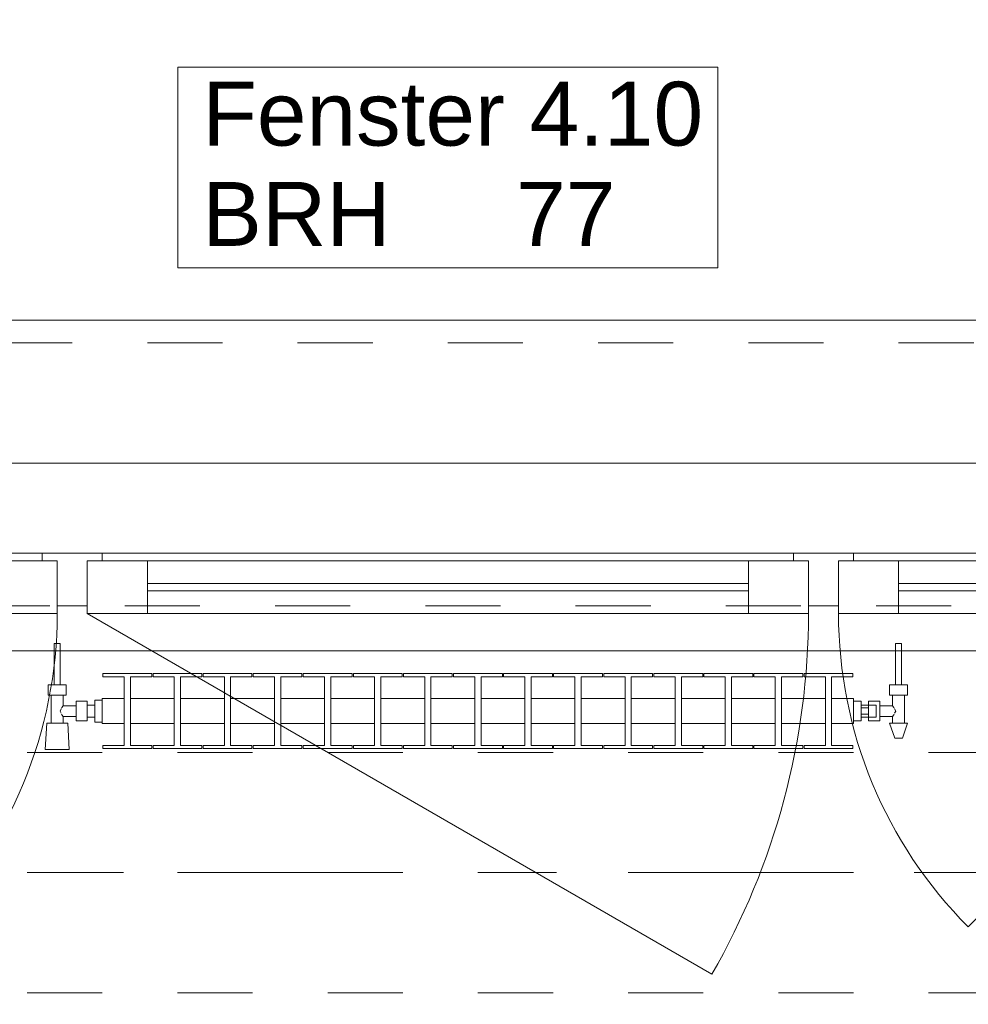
# Model space of a CAD drawing. Header units: metres. Extents: x -3.6 to 90.7, y -11.1 to 18.
# Tile 302 of 656: x 27 to 28.2, y 13 to 14.3. Entities that reach past the tile are written whole.
import ezdxf

# ---------------------------------------------------------------- set-up
doc = ezdxf.new("R2010")
doc.units = ezdxf.units.M
doc.header["$MEASUREMENT"] = 0
for name, pattern in [('Achse', [0.2, 0.1, -0.05, 0, -0.05]), ('Strichlinie doppelt', [0.546806, 0.264583, -0.105833, 0.070556, -0.105833]), ('Strichlinie eng', [0.115, 0.075, -0.04]), ('Untersicht', [0.1, 0.075, -0.025]), ('Wipeout_Contour', [1, 0, -1])]:
    doc.linetypes.add(name, pattern=pattern)
for name, color, linetype in [('152 - Bemaßung_ Beschriftung.Ausbau', 7, 'Continuous'), ('451 - Universal.Achsen Raster', 7, 'Continuous'), ('603 - Struktur.Bodenplatte_ Decke Roh', 7, 'Continuous'), ('604 - Struktur.Wand Aussen', 7, 'Continuous'), ('608 - Struktur.Träger', 7, 'Continuous'), ('650 - Abdeckung.Fußboden Aufbau', 7, 'Continuous'), ('801 - HKLSE.Heizung_ Klima_ Lüftung', 7, 'Continuous'), ('Neubau_653 - Abdeckung.TB Verkofferung', 7, 'Continuous')]:
    doc.layers.add(name, color=color, linetype=linetype)
doc.styles.add('ERSTELLTER_STIL_2', font='txt')
doc.dimstyles.new('ERSTELLTER_STIL__3', dxfattribs={"dimtxt": 0.1, "dimasz": 0.0532, "dimexe": 0.18, "dimexo": 0.0625, "dimgap": 0, "dimtad": 1, "dimtih": 1, "dimtoh": 1, "dimzin": 0, "dimdsep": 46, "dimtxsty": 'ERSTELLTER_STIL_2', "dimblk": 'ARROWHEAD_2', "dimblk1": 'ARROWHEAD_2', "dimblk2": 'ARROWHEAD_2', "dimcen": 0.09, "dimse1": 1, "dimse2": 1, "dimclrd": 7, "dimclre": 7, "dimclrt": 7, "dimazin": 0, "dimtfac": 1, "dimtdec": 4, "dimtmove": 0, "dimatfit": 3, "dimfxl": 1, "dimtolj": 1, "dimtzin": 0, "dimarcsym": 0})

# ---------------------------------------------------------------- blocks, each defined once
blk = doc.blocks.new('*D227')
at = {"layer": '152 - Bemaßung_ Beschriftung.Ausbau', "color": 7, "linetype": 'Continuous', "lineweight": 5}
for p, q in [((26.34, 14.8025), (26.34, 14.9075)), ((28.74, 14.8025), (28.74, 14.9075)), ((26.3602, 14.89), (26.3198, 14.82)), ((28.7602, 14.89), (28.7198, 14.82)), ((26.34, 14.855), (28.74, 14.855))]:
    blk.add_line(p, q, dxfattribs=at)
at = {"layer": '152 - Bemaßung_ Beschriftung.Ausbau', "color": 7, "lineweight": 5, "char_height": 0.1, "attachment_point": 7, "style": 'ERSTELLTER_STIL_2'}
for s, insert in [('\\A1;{\\pql;\\fArial|b0|i0|c0|p38;2,40}', (27.407, 14.875)), ('\\A1;{\\pql;\\fArial|b0|i0|c0|p38;2,01}', (27.407, 14.735))]:
    blk.add_mtext(s, dxfattribs=dict(at, insert=insert))
blk = doc.blocks.new('ARROWHEAD_2')
at = {"color": 0, "linetype": 'Continuous', "lineweight": 0}
for p, q in [((-0.378, -0.655), (0.378, 0.655)), ((0, 0), (-1, 0))]:
    blk.add_line(p, q, dxfattribs=at)
blk = doc.blocks.new('*D264')
at = {"layer": '152 - Bemaßung_ Beschriftung.Ausbau', "color": 7, "linetype": 'Continuous', "lineweight": 5}
for p, q in [((25.8, 15.3025), (25.8, 15.4075)), ((29.25, 15.3025), (29.25, 15.4075)), ((25.8202, 15.39), (25.7798, 15.32)), ((29.2702, 15.39), (29.2298, 15.32)), ((25.8, 15.355), (29.25, 15.355))]:
    blk.add_line(p, q, dxfattribs=at)
at = {"layer": '152 - Bemaßung_ Beschriftung.Ausbau', "color": 7, "lineweight": 5, "char_height": 0.1, "attachment_point": 7, "style": 'ERSTELLTER_STIL_2'}
for s, insert in [('\\A1;{\\pql;\\fArial|b0|i0|c0|p38;3,45}', (27.3161, 15.375)), ('\\A1;{\\pql;\\fArial|b0|i0|c0|p38;15}', (29.078, 15.375))]:
    blk.add_mtext(s, dxfattribs=dict(at, insert=insert))
blk = doc.blocks.new('*D303')
at = {"layer": '152 - Bemaßung_ Beschriftung.Ausbau', "color": 7, "linetype": 'Continuous', "lineweight": 5}
for p, q in [((25.88, 15.8025), (25.88, 15.9075)), ((29.18, 15.8025), (29.18, 15.9075)), ((25.9002, 15.89), (25.8598, 15.82)), ((29.2002, 15.89), (29.1598, 15.82)), ((25.88, 15.855), (29.18, 15.855))]:
    blk.add_line(p, q, dxfattribs=at)
at = {"layer": '152 - Bemaßung_ Beschriftung.Ausbau', "color": 7, "lineweight": 5, "insert": (27.397, 15.875), "char_height": 0.1, "attachment_point": 7, "style": 'ERSTELLTER_STIL_2'}
blk.add_mtext('\\A1;{\\pql;\\fArial|b0|i0|c0|p38;3,30}', dxfattribs=at)

msp = doc.modelspace()

# ---------------------------------------------------------------- linework, layer by layer
at = {"layer": '451 - Universal.Achsen Raster', "color": 160, "linetype": 'Strichlinie doppelt', "lineweight": 9, "true_color": 0x3232ff}
msp.add_line((64.935, 13.15), (-3.175, 13.15), dxfattribs=at)
at = {"layer": '603 - Struktur.Bodenplatte_ Decke Roh', "color": 7, "linetype": 'Continuous', "lineweight": 18, "flags": 128}
msp.add_lwpolyline([(47.48, 13.695), (14.78, 13.695), (14.78, 13.455), (14.78, 13), (14.84, 13), (14.84, 8.585), (13.03, 8.585), (13.03, 8.725), (11.41, 8.725), (11.41, 13), (11.48, 13), (11.48, 13.455), (11.48, 13.695), (-0.015, 13.695), (-0.015, 0.005), (62.275, 0.005)], dxfattribs=at)
at = {"layer": '604 - Struktur.Wand Aussen', "color": 7, "linetype": 'Continuous', "lineweight": 9}
for p, q in [((28.64, 13.885), (26.44, 13.885)), ((28.65, 13.495), (28.2328, 13.0778))]:
    msp.add_line(p, q, dxfattribs=at)
at = {"layer": '604 - Struktur.Wand Aussen', "color": 7, "linetype": 'Strichlinie eng', "lineweight": 9}
msp.add_line((28.64, 13.855), (26.44, 13.855), dxfattribs=at)
at = {"layer": '604 - Struktur.Wand Aussen', "color": 7, "linetype": 'Continuous', "lineweight": 13}
for p, q in [((26.45, 13.575), (27, 13.575)), ((27, 13.565), (27, 13.575)), ((27, 13.575), (27.04, 13.575)), ((27.04, 13.575), (27.08, 13.575)), ((27.08, 13.575), (28, 13.575)), ((27.08, 13.575), (27.08, 13.565)), ((28, 13.565), (28, 13.575)), ((28, 13.575), (28.04, 13.575)), ((28.04, 13.575), (28.08, 13.575)), ((28.08, 13.575), (28.63, 13.575)), ((28.08, 13.575), (28.08, 13.565)), ((26.94, 13.565), (27.02, 13.565)), ((27.02, 13.565), (27, 13.565)), ((27.02, 13.505), (27.02, 13.565)), ((27.02, 13.565), (27.02, 13.495)), ((27.08, 13.565), (27.06, 13.565)), ((27.06, 13.565), (27.06, 13.505)), ((27.06, 13.495), (27.06, 13.565)), ((27.06, 13.565), (27.14, 13.565)), ((27.14, 13.565), (27.94, 13.565)), ((27.14, 13.565), (27.14, 13.495)), ((27.94, 13.495), (27.94, 13.565)), ((27.94, 13.565), (28.02, 13.565)), ((28.02, 13.565), (28, 13.565)), ((28.02, 13.505), (28.02, 13.565)), ((28.02, 13.565), (28.02, 13.495)), ((28.08, 13.565), (28.06, 13.565)), ((28.06, 13.565), (28.06, 13.505)), ((28.06, 13.495), (28.06, 13.565)), ((28.06, 13.565), (28.14, 13.565)), ((28.14, 13.565), (28.57, 13.565)), ((28.14, 13.565), (28.14, 13.495)), ((27.14, 13.535), (27.94, 13.535)), ((27.94, 13.525), (27.14, 13.525)), ((28.14, 13.535), (28.57, 13.535)), ((28.57, 13.525), (28.14, 13.525)), ((27.04, 13.505), (27.02, 13.505)), ((27.06, 13.505), (27.04, 13.505)), ((28.04, 13.505), (28.02, 13.505)), ((28.06, 13.505), (28.04, 13.505)), ((27.02, 13.495), (26.94, 13.495)), ((27.14, 13.495), (27.06, 13.495)), ((27.94, 13.495), (27.14, 13.495)), ((28.02, 13.495), (27.94, 13.495)), ((28.14, 13.495), (28.06, 13.495)), ((28.57, 13.495), (28.14, 13.495))]:
    msp.add_line(p, q, dxfattribs=at)
at = {"layer": '604 - Struktur.Wand Aussen', "color": 7, "linetype": 'Continuous', "lineweight": 9, "flags": 128}
msp.add_lwpolyline([(27.1806, 13.955), (27.8994, 13.955), (27.8994, 14.0886), (27.8994, 14.2221), (27.1806, 14.2221), (27.1806, 14.0886)], close=True, dxfattribs=at)
at = {"layer": '608 - Struktur.Träger', "color": 7, "linetype": 'Achse', "lineweight": 9}
msp.add_line((14.78, 13.15), (47.48, 13.15), dxfattribs=at)
at = {"layer": '608 - Struktur.Träger', "color": 7, "linetype": 'Untersicht', "lineweight": 13}
msp.add_line((14.78, 12.99), (47.48, 12.99), dxfattribs=at)
at = {"layer": '650 - Abdeckung.Fußboden Aufbau', "color": 7, "linetype": 'Continuous', "lineweight": 13, "flags": 128}
msp.add_lwpolyline([(29.25, 8.22), (29.25, 8.51), (29.25, 12.99), (29.17, 12.99), (29.17, 13.445), (25.89, 13.445), (25.89, 12.99), (25.8, 12.99), (25.8, 8.51)], dxfattribs=at)
at = {"layer": 'Neubau_653 - Abdeckung.TB Verkofferung', "color": 1, "linetype": 'Untersicht', "lineweight": 9}
msp.add_line((15.11, 13.505), (47.24, 13.505), dxfattribs=at)

# ---------------------------------------------------------------- texts
at = {"layer": '604 - Struktur.Wand Aussen', "color": 7, "lineweight": 9, "char_height": 0.085, "style": 'ERSTELLTER_STIL_2'}
for s, insert, attachment_point in [('\\A1;{\\pql;\\pt0;\\fArial|b0|i0|c0|p38;Fenster 4.10}', (27.2132, 14.1163), 7), ('\\A1;{\\pql;\\pt0;\\fArial|b0|i0|c0|p38;}', (27.7599, 14.0886), 1), ('\\A1;{\\pql;\\pt0;\\fArial|b0|i0|c0|p38;BRH}', (27.2132, 14.0691), 1), ('\\A1;{\\pql;\\pt0,0.05;\\fArial|b0|i0|c0|p38;77\\fArial|b0|i0|c0|p38;\\A1{\\H.66x;\\S^  ;}\\fArial|b0|i0|c0|p38;\\fArial|b0|i0|c0|p38;\\A1{\\H.66x;\\S^  ;}}', (27.6309, 14.0691), 1)]:
    msp.add_mtext(s, dxfattribs=dict(at, insert=insert, attachment_point=attachment_point))

# ---------------------------------------------------------------- dimensions: what is measured, and where the dimension line sits
at = {"layer": '152 - Bemaßung_ Beschriftung.Ausbau', "color": 7, "linetype": 'Continuous', "lineweight": 5}
dim = msp.add_linear_dim(base=(28.74, 14.855), p1=(26.34, 13.575), p2=(28.74, 13.575), dimstyle='ERSTELLTER_STIL__3', dxfattribs=at)
dim.commit()
dim.dimension.update_dxf_attribs({"geometry": '*D227', "text_midpoint": (27.5369, 14.925), "dimtype": 160})

# ---------------------------------------------------------------- next in the draw order: wipeouts: each hides what was drawn before it
at = {"color": 254, "linetype": 'Wipeout_Contour', "lineweight": 0, "ltscale": 7478.686874}
msp.add_wipeout([(27.08, 13.3817), (27.08, 13.3483), (27.1092, 13.3483), (27.1092, 13.3192), (27.0808, 13.3192), (27.0808, 13.315), (27.1458, 13.315), (27.1458, 13.3192), (27.1175, 13.3192), (27.1175, 13.3483), (27.1758, 13.3483), (27.1758, 13.3192), (27.1475, 13.3192), (27.1475, 13.315), (27.2125, 13.315), (27.2125, 13.3192), (27.1842, 13.3192), (27.1842, 13.3483), (27.2425, 13.3483), (27.2425, 13.3192), (27.2142, 13.3192), (27.2142, 13.315), (27.2792, 13.315), (27.2792, 13.3192), (27.2508, 13.3192), (27.2508, 13.3483), (27.3092, 13.3483), (27.3092, 13.3192), (27.2808, 13.3192), (27.2808, 13.315), (27.3458, 13.315), (27.3458, 13.3192), (27.3175, 13.3192), (27.3175, 13.3483), (27.3758, 13.3483), (27.3758, 13.3192), (27.3475, 13.3192), (27.3475, 13.315), (27.4125, 13.315), (27.4125, 13.3192), (27.3842, 13.3192), (27.3842, 13.3483), (27.4425, 13.3483), (27.4425, 13.3192), (27.4142, 13.3192), (27.4142, 13.315), (27.4792, 13.315), (27.4792, 13.3192), (27.4508, 13.3192), (27.4508, 13.3483), (27.5092, 13.3483), (27.5092, 13.3192), (27.4808, 13.3192), (27.4808, 13.315), (27.5458, 13.315), (27.5458, 13.3192), (27.5175, 13.3192), (27.5175, 13.3483), (27.5758, 13.3483), (27.5758, 13.3192), (27.5475, 13.3192), (27.5475, 13.315), (27.6125, 13.315), (27.6125, 13.3192), (27.5842, 13.3192), (27.5842, 13.3483), (27.6425, 13.3483), (27.6425, 13.3192), (27.6142, 13.3192), (27.6142, 13.315), (27.6792, 13.315), (27.6792, 13.3192), (27.6508, 13.3192), (27.6508, 13.3483), (27.7092, 13.3483), (27.7092, 13.3192), (27.6808, 13.3192), (27.6808, 13.315), (27.7458, 13.315), (27.7458, 13.3192), (27.7175, 13.3192), (27.7175, 13.3483), (27.7758, 13.3483), (27.7758, 13.3192), (27.7475, 13.3192), (27.7475, 13.315), (27.8125, 13.315), (27.8125, 13.3192), (27.7842, 13.3192), (27.7842, 13.3483), (27.8425, 13.3483), (27.8425, 13.3192), (27.8142, 13.3192), (27.8142, 13.315), (27.8792, 13.315), (27.8792, 13.3192), (27.8508, 13.3192), (27.8508, 13.3483), (27.9092, 13.3483), (27.9092, 13.3192), (27.8808, 13.3192), (27.8808, 13.315), (27.9458, 13.315), (27.9458, 13.3192), (27.9175, 13.3192), (27.9175, 13.3483), (27.9758, 13.3483), (27.9758, 13.3192), (27.9475, 13.3192), (27.9475, 13.315), (28.0125, 13.315), (28.0125, 13.3192), (27.9842, 13.3192), (27.9842, 13.3483), (28.0425, 13.3483), (28.0425, 13.3192), (28.0142, 13.3192), (28.0142, 13.315), (28.0792, 13.315), (28.0792, 13.3192), (28.0508, 13.3192), (28.0508, 13.3483), (28.08, 13.3483), (28.08, 13.3817), (28.0508, 13.3817), (28.0508, 13.4108), (28.0792, 13.4108), (28.0792, 13.415), (28.0142, 13.415), (28.0142, 13.4108), (28.0425, 13.4108), (28.0425, 13.3817), (27.9842, 13.3817), (27.9842, 13.4108), (28.0125, 13.4108), (28.0125, 13.415), (27.9475, 13.415), (27.9475, 13.4108), (27.9758, 13.4108), (27.9758, 13.3817), (27.9175, 13.3817), (27.9175, 13.4108), (27.9458, 13.4108), (27.9458, 13.415), (27.8808, 13.415), (27.8808, 13.4108), (27.9092, 13.4108), (27.9092, 13.3817), (27.8508, 13.3817), (27.8508, 13.4108), (27.8792, 13.4108), (27.8792, 13.415), (27.8142, 13.415), (27.8142, 13.4108), (27.8425, 13.4108), (27.8425, 13.3817), (27.7842, 13.3817), (27.7842, 13.4108), (27.8125, 13.4108), (27.8125, 13.415), (27.7475, 13.415), (27.7475, 13.4108), (27.7758, 13.4108), (27.7758, 13.3817), (27.7175, 13.3817), (27.7175, 13.4108), (27.7458, 13.4108), (27.7458, 13.415), (27.6808, 13.415), (27.6808, 13.4108), (27.7092, 13.4108), (27.7092, 13.3817), (27.6508, 13.3817), (27.6508, 13.4108), (27.6792, 13.4108), (27.6792, 13.415), (27.6142, 13.415), (27.6142, 13.4108), (27.6425, 13.4108), (27.6425, 13.3817), (27.5842, 13.3817), (27.5842, 13.4108), (27.6125, 13.4108), (27.6125, 13.415), (27.5475, 13.415), (27.5475, 13.4108), (27.5758, 13.4108), (27.5758, 13.3817), (27.5175, 13.3817), (27.5175, 13.4108), (27.5458, 13.4108), (27.5458, 13.415), (27.4808, 13.415), (27.4808, 13.4108), (27.5092, 13.4108), (27.5092, 13.3817), (27.4508, 13.3817), (27.4508, 13.4108), (27.4792, 13.4108), (27.4792, 13.415), (27.4142, 13.415), (27.4142, 13.4108), (27.4425, 13.4108), (27.4425, 13.3817), (27.3842, 13.3817), (27.3842, 13.4108), (27.4125, 13.4108), (27.4125, 13.415), (27.3475, 13.415), (27.3475, 13.4108), (27.3758, 13.4108), (27.3758, 13.3817), (27.3175, 13.3817), (27.3175, 13.4108), (27.3458, 13.4108), (27.3458, 13.415), (27.2808, 13.415), (27.2808, 13.4108), (27.3092, 13.4108), (27.3092, 13.3817), (27.2508, 13.3817), (27.2508, 13.4108), (27.2792, 13.4108), (27.2792, 13.415), (27.2142, 13.415), (27.2142, 13.4108), (27.2425, 13.4108), (27.2425, 13.3817), (27.1842, 13.3817), (27.1842, 13.4108), (27.2125, 13.4108), (27.2125, 13.415), (27.1475, 13.415), (27.1475, 13.4108), (27.1758, 13.4108), (27.1758, 13.3817), (27.1175, 13.3817), (27.1175, 13.4108), (27.1458, 13.4108), (27.1458, 13.415), (27.0808, 13.415), (27.0808, 13.4108), (27.1092, 13.4108), (27.1092, 13.3817)], dxfattribs=at).dxf.layer = '801 - HKLSE.Heizung_ Klima_ Lüftung'

# ---------------------------------------------------------------- next in the draw order: linework, layer by layer
at = {"layer": '604 - Struktur.Wand Aussen', "color": 7, "linetype": 'Continuous', "lineweight": 9}
msp.add_arc((27.06, 13.495), 0.96, 330, 0, dxfattribs=at)
at = {"layer": '801 - HKLSE.Heizung_ Klima_ Lüftung', "color": 7, "linetype": 'Continuous', "lineweight": 5}
for p, q in [((27.1092, 13.4108), (27.1092, 13.3192)), ((27.1175, 13.3192), (27.1175, 13.4108)), ((27.1175, 13.4108), (27.1458, 13.4108)), ((27.1458, 13.4108), (27.1458, 13.415)), ((27.1475, 13.415), (27.1475, 13.4108)), ((27.2125, 13.415), (27.1475, 13.415)), ((27.1475, 13.415), (27.1475, 13.4108)), ((27.1475, 13.4108), (27.1758, 13.4108)), ((27.1758, 13.4108), (27.1758, 13.3192)), ((27.1842, 13.3192), (27.1842, 13.4108)), ((27.1842, 13.4108), (27.2125, 13.4108)), ((27.2125, 13.4108), (27.2125, 13.415)), ((27.2125, 13.4108), (27.2125, 13.415)), ((27.2792, 13.415), (27.2142, 13.415)), ((27.2142, 13.415), (27.2142, 13.4108)), ((27.2142, 13.4108), (27.2425, 13.4108)), ((27.2425, 13.4108), (27.2425, 13.3192)), ((27.2508, 13.3192), (27.2508, 13.4108)), ((27.2508, 13.4108), (27.2792, 13.4108)), ((27.2792, 13.4108), (27.2792, 13.415)), ((27.2792, 13.4108), (27.2792, 13.415)), ((27.3458, 13.415), (27.2808, 13.415)), ((27.2808, 13.415), (27.2808, 13.4108)), ((27.2808, 13.4108), (27.3092, 13.4108)), ((27.3092, 13.4108), (27.3092, 13.3192)), ((27.3175, 13.3192), (27.3175, 13.4108)), ((27.3175, 13.4108), (27.3458, 13.4108)), ((27.3458, 13.4108), (27.3458, 13.415)), ((27.3475, 13.415), (27.3475, 13.4108)), ((27.4125, 13.415), (27.3475, 13.415)), ((27.3475, 13.415), (27.3475, 13.4108)), ((27.3475, 13.4108), (27.3758, 13.4108)), ((27.3758, 13.4108), (27.3758, 13.3192)), ((27.3842, 13.3192), (27.3842, 13.4108)), ((27.3842, 13.4108), (27.4125, 13.4108)), ((27.4125, 13.4108), (27.4125, 13.415)), ((27.4125, 13.4108), (27.4125, 13.415)), ((27.4792, 13.415), (27.4142, 13.415)), ((27.4142, 13.415), (27.4142, 13.4108)), ((27.4142, 13.4108), (27.4425, 13.4108)), ((27.4425, 13.4108), (27.4425, 13.3192)), ((27.4508, 13.3192), (27.4508, 13.4108)), ((27.4508, 13.4108), (27.4792, 13.4108)), ((27.4792, 13.4108), (27.4792, 13.415)), ((27.4808, 13.415), (27.4808, 13.4108)), ((27.5458, 13.415), (27.4808, 13.415)), ((27.4808, 13.415), (27.4808, 13.4108)), ((27.4808, 13.4108), (27.5092, 13.4108)), ((27.5092, 13.4108), (27.5092, 13.3192)), ((27.5175, 13.3192), (27.5175, 13.4108)), ((27.5175, 13.4108), (27.5458, 13.4108)), ((27.5458, 13.4108), (27.5458, 13.415)), ((27.6125, 13.415), (27.5475, 13.415)), ((27.5475, 13.415), (27.5475, 13.4108)), ((27.5475, 13.4108), (27.5758, 13.4108)), ((27.5758, 13.4108), (27.5758, 13.3192)), ((27.5842, 13.3192), (27.5842, 13.4108)), ((27.5842, 13.4108), (27.6125, 13.4108)), ((27.6125, 13.4108), (27.6125, 13.415)), ((27.6125, 13.4108), (27.6125, 13.415)), ((27.6792, 13.415), (27.6142, 13.415)), ((27.6142, 13.415), (27.6142, 13.4108)), ((27.6142, 13.4108), (27.6425, 13.4108)), ((27.6425, 13.4108), (27.6425, 13.3192)), ((27.6508, 13.3192), (27.6508, 13.4108)), ((27.6508, 13.4108), (27.6792, 13.4108)), ((27.6792, 13.4108), (27.6792, 13.415)), ((27.6792, 13.4108), (27.6792, 13.415)), ((27.6808, 13.415), (27.6808, 13.4108)), ((27.7458, 13.415), (27.6808, 13.415)), ((27.6808, 13.415), (27.6808, 13.4108)), ((27.6808, 13.4108), (27.7092, 13.4108)), ((27.7092, 13.4108), (27.7092, 13.3192)), ((27.7175, 13.3192), (27.7175, 13.4108)), ((27.7175, 13.4108), (27.7458, 13.4108)), ((27.7458, 13.4108), (27.7458, 13.415)), ((27.8125, 13.415), (27.7475, 13.415)), ((27.7475, 13.415), (27.7475, 13.4108)), ((27.7475, 13.4108), (27.7758, 13.4108)), ((27.7758, 13.4108), (27.7758, 13.3192)), ((27.7842, 13.3192), (27.7842, 13.4108)), ((27.7842, 13.4108), (27.8125, 13.4108)), ((27.8125, 13.4108), (27.8125, 13.415)), ((27.8792, 13.415), (27.8142, 13.415)), ((27.8142, 13.415), (27.8142, 13.4108)), ((27.8142, 13.4108), (27.8425, 13.4108)), ((27.8425, 13.4108), (27.8425, 13.3192)), ((27.8508, 13.3192), (27.8508, 13.4108)), ((27.8508, 13.4108), (27.8792, 13.4108)), ((27.8792, 13.4108), (27.8792, 13.415)), ((27.8792, 13.4108), (27.8792, 13.415)), ((27.8808, 13.415), (27.8808, 13.4108)), ((27.9458, 13.415), (27.8808, 13.415)), ((27.8808, 13.415), (27.8808, 13.4108)), ((27.8808, 13.4108), (27.9092, 13.4108)), ((27.9092, 13.4108), (27.9092, 13.3192)), ((27.9175, 13.3192), (27.9175, 13.4108)), ((27.9175, 13.4108), (27.9458, 13.4108)), ((27.9458, 13.4108), (27.9458, 13.415)), ((27.9475, 13.415), (27.9475, 13.4108)), ((28.0125, 13.415), (27.9475, 13.415)), ((27.9475, 13.415), (27.9475, 13.4108)), ((27.9475, 13.4108), (27.9758, 13.4108)), ((27.9758, 13.4108), (27.9758, 13.3192)), ((27.9842, 13.3192), (27.9842, 13.4108)), ((27.9842, 13.4108), (28.0125, 13.4108)), ((28.0125, 13.4108), (28.0125, 13.415)), ((28.0125, 13.4108), (28.0125, 13.415)), ((28.0142, 13.415), (28.0142, 13.4108)), ((28.0142, 13.415), (28.0142, 13.4108)), ((28.0142, 13.4108), (28.0425, 13.4108)), ((28.0425, 13.4108), (28.0425, 13.3192)), ((28.0508, 13.3192), (28.0508, 13.4108)), ((27.1175, 13.3817), (27.1758, 13.3817)), ((27.1842, 13.3817), (27.2425, 13.3817)), ((27.2508, 13.3817), (27.3092, 13.3817)), ((27.3175, 13.3817), (27.3758, 13.3817)), ((27.3842, 13.3817), (27.4425, 13.3817)), ((27.4508, 13.3817), (27.5092, 13.3817)), ((27.5175, 13.3817), (27.5758, 13.3817)), ((27.5842, 13.3817), (27.6425, 13.3817)), ((27.6508, 13.3817), (27.7092, 13.3817)), ((27.7175, 13.3817), (27.7758, 13.3817)), ((27.7842, 13.3817), (27.8425, 13.3817)), ((27.8508, 13.3817), (27.9092, 13.3817)), ((27.9175, 13.3817), (27.9758, 13.3817)), ((27.9842, 13.3817), (28.0425, 13.3817)), ((27.1175, 13.3483), (27.1758, 13.3483)), ((27.1842, 13.3483), (27.2425, 13.3483)), ((27.2508, 13.3483), (27.3092, 13.3483)), ((27.3175, 13.3483), (27.3758, 13.3483)), ((27.3842, 13.3483), (27.4425, 13.3483)), ((27.4508, 13.3483), (27.5092, 13.3483)), ((27.5175, 13.3483), (27.5758, 13.3483)), ((27.5842, 13.3483), (27.6425, 13.3483)), ((27.6508, 13.3483), (27.7092, 13.3483)), ((27.7175, 13.3483), (27.7758, 13.3483)), ((27.7842, 13.3483), (27.8425, 13.3483)), ((27.8508, 13.3483), (27.9092, 13.3483)), ((27.9175, 13.3483), (27.9758, 13.3483)), ((27.9842, 13.3483), (28.0425, 13.3483)), ((27.1458, 13.3192), (27.1175, 13.3192)), ((27.1458, 13.315), (27.1458, 13.3192)), ((27.1475, 13.3192), (27.1475, 13.315)), ((27.1758, 13.3192), (27.1475, 13.3192)), ((27.1475, 13.3192), (27.1475, 13.315)), ((27.1475, 13.315), (27.2125, 13.315)), ((27.1475, 13.315), (27.2125, 13.315)), ((27.2125, 13.3192), (27.1842, 13.3192)), ((27.2125, 13.315), (27.2125, 13.3192)), ((27.2125, 13.315), (27.2125, 13.3192)), ((27.2425, 13.3192), (27.2142, 13.3192)), ((27.2142, 13.3192), (27.2142, 13.315)), ((27.2142, 13.315), (27.2792, 13.315)), ((27.2142, 13.315), (27.2792, 13.315)), ((27.2792, 13.3192), (27.2508, 13.3192)), ((27.2792, 13.315), (27.2792, 13.3192)), ((27.2792, 13.315), (27.2792, 13.3192)), ((27.3092, 13.3192), (27.2808, 13.3192)), ((27.2808, 13.3192), (27.2808, 13.315)), ((27.2808, 13.315), (27.3458, 13.315)), ((27.2808, 13.315), (27.3458, 13.315)), ((27.3458, 13.3192), (27.3175, 13.3192)), ((27.3458, 13.315), (27.3458, 13.3192)), ((27.3475, 13.3192), (27.3475, 13.315)), ((27.3758, 13.3192), (27.3475, 13.3192)), ((27.3475, 13.3192), (27.3475, 13.315)), ((27.3475, 13.315), (27.4125, 13.315)), ((27.3475, 13.315), (27.4125, 13.315)), ((27.4125, 13.3192), (27.3842, 13.3192)), ((27.4125, 13.315), (27.4125, 13.3192)), ((27.4125, 13.315), (27.4125, 13.3192)), ((27.4425, 13.3192), (27.4142, 13.3192)), ((27.4142, 13.3192), (27.4142, 13.315)), ((27.4142, 13.315), (27.4792, 13.315)), ((27.4142, 13.315), (27.4792, 13.315)), ((27.4792, 13.3192), (27.4508, 13.3192)), ((27.4792, 13.315), (27.4792, 13.3192)), ((27.4808, 13.3192), (27.4808, 13.315)), ((27.5092, 13.3192), (27.4808, 13.3192)), ((27.4808, 13.3192), (27.4808, 13.315)), ((27.4808, 13.315), (27.5458, 13.315)), ((27.4808, 13.315), (27.5458, 13.315)), ((27.5458, 13.3192), (27.5175, 13.3192)), ((27.5458, 13.315), (27.5458, 13.3192)), ((27.5758, 13.3192), (27.5475, 13.3192)), ((27.5475, 13.3192), (27.5475, 13.315)), ((27.5475, 13.315), (27.6125, 13.315)), ((27.5475, 13.315), (27.6125, 13.315)), ((27.6125, 13.3192), (27.5842, 13.3192)), ((27.6125, 13.315), (27.6125, 13.3192)), ((27.6125, 13.315), (27.6125, 13.3192)), ((27.6425, 13.3192), (27.6142, 13.3192)), ((27.6142, 13.3192), (27.6142, 13.315)), ((27.6142, 13.315), (27.6792, 13.315)), ((27.6142, 13.315), (27.6792, 13.315)), ((27.6792, 13.3192), (27.6508, 13.3192)), ((27.6792, 13.315), (27.6792, 13.3192)), ((27.6792, 13.315), (27.6792, 13.3192)), ((27.6808, 13.3192), (27.6808, 13.315)), ((27.7092, 13.3192), (27.6808, 13.3192)), ((27.6808, 13.3192), (27.6808, 13.315)), ((27.6808, 13.315), (27.7458, 13.315)), ((27.6808, 13.315), (27.7458, 13.315)), ((27.7458, 13.3192), (27.7175, 13.3192)), ((27.7458, 13.315), (27.7458, 13.3192)), ((27.7758, 13.3192), (27.7475, 13.3192)), ((27.7475, 13.3192), (27.7475, 13.315)), ((27.7475, 13.315), (27.8125, 13.315)), ((27.7475, 13.315), (27.8125, 13.315)), ((27.8125, 13.3192), (27.7842, 13.3192)), ((27.8125, 13.315), (27.8125, 13.3192)), ((27.8425, 13.3192), (27.8142, 13.3192)), ((27.8142, 13.3192), (27.8142, 13.315)), ((27.8142, 13.315), (27.8792, 13.315)), ((27.8142, 13.315), (27.8792, 13.315)), ((27.8792, 13.3192), (27.8508, 13.3192)), ((27.8792, 13.315), (27.8792, 13.3192)), ((27.8792, 13.315), (27.8792, 13.3192)), ((27.8808, 13.3192), (27.8808, 13.315)), ((27.9092, 13.3192), (27.8808, 13.3192)), ((27.8808, 13.3192), (27.8808, 13.315)), ((27.8808, 13.315), (27.9458, 13.315)), ((27.8808, 13.315), (27.9458, 13.315)), ((27.9458, 13.3192), (27.9175, 13.3192)), ((27.9458, 13.315), (27.9458, 13.3192)), ((27.9475, 13.3192), (27.9475, 13.315)), ((27.9758, 13.3192), (27.9475, 13.3192)), ((27.9475, 13.3192), (27.9475, 13.315)), ((27.9475, 13.315), (28.0125, 13.315)), ((27.9475, 13.315), (28.0125, 13.315)), ((28.0125, 13.3192), (27.9842, 13.3192)), ((28.0125, 13.315), (28.0125, 13.3192)), ((28.0125, 13.315), (28.0125, 13.3192)), ((28.0142, 13.3192), (28.0142, 13.315)), ((28.0425, 13.3192), (28.0142, 13.3192)), ((28.0142, 13.3192), (28.0142, 13.315)), ((28.0142, 13.315), (28.0792, 13.315)), ((28.0142, 13.315), (28.0792, 13.315)), ((28.0792, 13.3192), (28.0508, 13.3192)), ((28.0792, 13.315), (28.0792, 13.3192))]:
    msp.add_line(p, q, dxfattribs=at)

# ---------------------------------------------------------------- next in the draw order: wipeouts: each hides what was drawn before it
at = {"color": 254, "linetype": 'Wipeout_Contour', "lineweight": 0, "ltscale": 965.361214}
msp.add_wipeout([(27.08, 13.3503), (27.08, 13.3797), (27.07, 13.3797), (27.07, 13.373), (27.06, 13.373), (27.06, 13.378), (27.045, 13.378), (27.045, 13.372), (27.028, 13.372), (27.028, 13.386), (27.032, 13.386), (27.032, 13.4), (27.024, 13.4), (27.024, 13.455), (27.016, 13.455), (27.016, 13.4), (27.008, 13.4), (27.008, 13.386), (27.012, 13.386), (27.012, 13.349), (27.006, 13.349), (27.004, 13.314), (27.036, 13.314), (27.034, 13.349), (27.028, 13.349), (27.028, 13.358), (27.045, 13.358), (27.045, 13.352), (27.06, 13.352), (27.06, 13.357), (27.07, 13.357), (27.07, 13.3503)], dxfattribs=at).dxf.layer = '801 - HKLSE.Heizung_ Klima_ Lüftung'
at = {"color": 254, "linetype": 'Wipeout_Contour', "lineweight": 0, "ltscale": 992.316053}
msp.add_wipeout([(28.08, 13.352), (28.09, 13.352), (28.09, 13.357), (28.1, 13.357), (28.1, 13.352), (28.115, 13.352), (28.115, 13.358), (28.132, 13.358), (28.132, 13.349), (28.128, 13.349), (28.135, 13.329), (28.145, 13.329), (28.152, 13.349), (28.148, 13.349), (28.148, 13.386), (28.152, 13.386), (28.152, 13.4), (28.144, 13.4), (28.144, 13.455), (28.136, 13.455), (28.136, 13.4), (28.128, 13.4), (28.128, 13.386), (28.132, 13.386), (28.132, 13.372), (28.115, 13.372), (28.115, 13.378), (28.1, 13.378), (28.1, 13.373), (28.09, 13.373), (28.09, 13.378), (28.08, 13.378)], dxfattribs=at).dxf.layer = '801 - HKLSE.Heizung_ Klima_ Lüftung'

# ---------------------------------------------------------------- next in the draw order: linework, layer by layer
at = {"layer": '604 - Struktur.Wand Aussen', "color": 7, "linetype": 'Continuous', "lineweight": 9}
for p, q in [((27.06, 13.495), (27.8914, 13.015)), ((28.73, 13.445), (26.35, 13.445))]:
    msp.add_line(p, q, dxfattribs=at)
at = {"layer": '604 - Struktur.Wand Aussen', "color": 7, "linetype": 'Strichlinie eng', "lineweight": 9}
msp.add_line((28.73, 13.445), (26.35, 13.445), dxfattribs=at)
at = {"layer": '604 - Struktur.Wand Aussen', "color": 7, "linetype": 'Continuous', "lineweight": 9}
for centre, start, end in [((26.43, 13.495), 315, 0), ((28.65, 13.495), 180, 225)]:
    msp.add_arc(centre, 0.59, start, end, dxfattribs=at)
at = {"layer": '608 - Struktur.Träger', "color": 7, "linetype": 'Untersicht', "lineweight": 13}
msp.add_line((14.78, 13.31), (47.48, 13.31), dxfattribs=at)
at = {"layer": '801 - HKLSE.Heizung_ Klima_ Lüftung', "color": 7, "linetype": 'Continuous', "lineweight": 5}
for p, q in [((27.0172, 13.455), (27.016, 13.455)), ((27.016, 13.455), (27.016, 13.4)), ((27.02, 13.455), (27.0172, 13.455)), ((27.0228, 13.455), (27.02, 13.455)), ((27.024, 13.455), (27.0228, 13.455)), ((27.024, 13.455), (27.024, 13.4)), ((28.136, 13.455), (28.1372, 13.455)), ((28.136, 13.455), (28.136, 13.4)), ((28.1372, 13.455), (28.14, 13.455)), ((28.14, 13.455), (28.1428, 13.455)), ((28.1428, 13.455), (28.144, 13.455)), ((28.144, 13.455), (28.144, 13.4)), ((27.0808, 13.415), (27.0808, 13.4108)), ((27.1458, 13.415), (27.0808, 13.415)), ((27.0808, 13.415), (27.0808, 13.4108)), ((27.0808, 13.4108), (27.1092, 13.4108)), ((28.0792, 13.415), (28.0142, 13.415)), ((28.0508, 13.4108), (28.0792, 13.4108)), ((28.0792, 13.4108), (28.0792, 13.415)), ((27.014, 13.4), (27.008, 13.4)), ((27.008, 13.4), (27.008, 13.386)), ((27.026, 13.4), (27.014, 13.4)), ((27.0172, 13.4), (27.016, 13.4)), ((27.02, 13.4), (27.0172, 13.4)), ((27.0228, 13.4), (27.02, 13.4)), ((27.024, 13.4), (27.0228, 13.4)), ((27.032, 13.4), (27.026, 13.4)), ((27.032, 13.4), (27.032, 13.386)), ((28.128, 13.4), (28.134, 13.4)), ((28.128, 13.4), (28.128, 13.386)), ((28.134, 13.4), (28.146, 13.4)), ((28.136, 13.4), (28.1372, 13.4)), ((28.1372, 13.4), (28.14, 13.4)), ((28.14, 13.4), (28.1428, 13.4)), ((28.1428, 13.4), (28.144, 13.4)), ((28.146, 13.4), (28.152, 13.4)), ((28.152, 13.4), (28.152, 13.386)), ((27.014, 13.386), (27.008, 13.386)), ((27.012, 13.386), (27.012, 13.349)), ((27.026, 13.386), (27.014, 13.386)), ((27.032, 13.386), (27.026, 13.386)), ((27.028, 13.386), (27.028, 13.372)), ((27.07, 13.3797), (27.07, 13.365)), ((27.07, 13.3797), (27.08, 13.3797)), ((27.07, 13.3797), (27.07, 13.365)), ((27.07, 13.3797), (27.08, 13.3797)), ((27.08, 13.3817), (27.08, 13.3768)), ((27.08, 13.3817), (27.1092, 13.3817)), ((28.0508, 13.3817), (28.08, 13.3817)), ((28.08, 13.3817), (28.08, 13.3768)), ((28.128, 13.386), (28.134, 13.386)), ((28.132, 13.386), (28.132, 13.372)), ((28.134, 13.386), (28.146, 13.386)), ((28.146, 13.386), (28.152, 13.386)), ((28.148, 13.386), (28.148, 13.349)), ((27.0253, 13.3679), (27.0239, 13.365)), ((27.0239, 13.365), (27.0253, 13.3621)), ((27.0263, 13.3699), (27.0258, 13.3689)), ((27.028, 13.372), (27.0263, 13.3699)), ((27.028, 13.372), (27.045, 13.372)), ((27.045, 13.378), (27.045, 13.3715)), ((27.045, 13.378), (27.06, 13.378)), ((27.045, 13.3715), (27.045, 13.3585)), ((27.06, 13.378), (27.06, 13.3715)), ((27.06, 13.373), (27.07, 13.373)), ((27.06, 13.3715), (27.06, 13.3585)), ((27.07, 13.373), (27.07, 13.3707)), ((27.07, 13.3707), (27.07, 13.365)), ((27.07, 13.365), (27.07, 13.3503)), ((27.07, 13.365), (27.07, 13.3503)), ((27.07, 13.365), (27.07, 13.3593)), ((27.08, 13.3768), (27.08, 13.365)), ((27.08, 13.365), (27.08, 13.3532)), ((28.08, 13.378), (28.09, 13.378)), ((28.08, 13.3768), (28.08, 13.365)), ((28.08, 13.365), (28.08, 13.3532)), ((28.09, 13.378), (28.09, 13.365)), ((28.1, 13.373), (28.09, 13.373)), ((28.09, 13.3693), (28.1, 13.3693)), ((28.09, 13.365), (28.09, 13.352)), ((28.1, 13.373), (28.1, 13.378)), ((28.1, 13.378), (28.1, 13.3715)), ((28.115, 13.378), (28.1, 13.378)), ((28.1, 13.373), (28.1, 13.3707)), ((28.1, 13.373), (28.11, 13.373)), ((28.1, 13.373), (28.1, 13.3707)), ((28.1, 13.3715), (28.1, 13.3693)), ((28.1, 13.3707), (28.1, 13.365)), ((28.1, 13.3707), (28.1, 13.3693)), ((28.1, 13.3693), (28.1, 13.365)), ((28.1, 13.365), (28.1, 13.3607)), ((28.1, 13.365), (28.1, 13.3593)), ((28.11, 13.373), (28.11, 13.3707)), ((28.11, 13.3707), (28.11, 13.365)), ((28.11, 13.365), (28.11, 13.3593)), ((28.115, 13.378), (28.115, 13.3715)), ((28.132, 13.372), (28.115, 13.372)), ((28.115, 13.3715), (28.115, 13.3585)), ((28.132, 13.372), (28.1337, 13.3699)), ((28.1337, 13.3699), (28.1342, 13.3689)), ((28.1347, 13.3679), (28.1361, 13.365)), ((28.1361, 13.365), (28.1347, 13.3621)), ((27.0258, 13.3611), (27.0263, 13.3601)), ((27.0263, 13.3601), (27.028, 13.358)), ((27.028, 13.358), (27.028, 13.349)), ((27.028, 13.358), (27.045, 13.358)), ((27.045, 13.3585), (27.045, 13.352)), ((27.045, 13.352), (27.06, 13.352)), ((27.06, 13.3585), (27.06, 13.352)), ((27.06, 13.357), (27.07, 13.357)), ((27.07, 13.3593), (27.07, 13.357)), ((27.08, 13.3532), (27.08, 13.3483)), ((28.08, 13.3532), (28.08, 13.3483)), ((28.08, 13.352), (28.09, 13.352)), ((28.08, 13.352), (28.09, 13.352)), ((28.08, 13.352), (28.09, 13.352)), ((28.08, 13.352), (28.09, 13.352)), ((28.09, 13.3607), (28.1, 13.3607)), ((28.1, 13.357), (28.09, 13.357)), ((28.1, 13.3607), (28.1, 13.3585)), ((28.1, 13.3607), (28.1, 13.3593)), ((28.1, 13.3593), (28.1, 13.357)), ((28.1, 13.3593), (28.1, 13.357)), ((28.1, 13.3585), (28.1, 13.352)), ((28.1, 13.357), (28.11, 13.357)), ((28.1, 13.352), (28.1, 13.357)), ((28.115, 13.352), (28.1, 13.352)), ((28.11, 13.3593), (28.11, 13.357)), ((28.115, 13.3585), (28.115, 13.352)), ((28.132, 13.358), (28.115, 13.358)), ((28.1337, 13.3601), (28.132, 13.358)), ((28.132, 13.358), (28.132, 13.349)), ((28.1342, 13.3611), (28.1337, 13.3601)), ((27.006, 13.349), (27.004, 13.314)), ((27.0101, 13.349), (27.006, 13.349)), ((27.02, 13.349), (27.0101, 13.349)), ((27.0299, 13.349), (27.02, 13.349)), ((27.034, 13.349), (27.0299, 13.349)), ((27.034, 13.349), (27.036, 13.314)), ((27.07, 13.3503), (27.08, 13.3503)), ((27.07, 13.3503), (27.08, 13.3503)), ((27.07, 13.3503), (27.08, 13.3503)), ((27.07, 13.3503), (27.08, 13.3503)), ((27.08, 13.3483), (27.1092, 13.3483)), ((28.0508, 13.3483), (28.08, 13.3483)), ((28.128, 13.349), (28.1315, 13.349)), ((28.128, 13.349), (28.135, 13.329)), ((28.1315, 13.349), (28.14, 13.349)), ((28.14, 13.349), (28.1485, 13.349)), ((28.152, 13.349), (28.145, 13.329)), ((28.1485, 13.349), (28.152, 13.349)), ((28.135, 13.329), (28.1365, 13.329)), ((28.1365, 13.329), (28.14, 13.329)), ((28.14, 13.329), (28.1435, 13.329)), ((28.1435, 13.329), (28.145, 13.329)), ((27.0087, 13.314), (27.004, 13.314)), ((27.004, 13.314), (27.0087, 13.314)), ((27.02, 13.314), (27.0087, 13.314)), ((27.0087, 13.314), (27.02, 13.314)), ((27.0313, 13.314), (27.02, 13.314)), ((27.02, 13.314), (27.0313, 13.314)), ((27.0313, 13.314), (27.036, 13.314)), ((27.036, 13.314), (27.0313, 13.314)), ((27.0808, 13.3192), (27.0808, 13.315)), ((27.1092, 13.3192), (27.0808, 13.3192)), ((27.0808, 13.3192), (27.0808, 13.315)), ((27.0808, 13.315), (27.1458, 13.315)), ((27.0808, 13.315), (27.1458, 13.315))]:
    msp.add_line(p, q, dxfattribs=at)

# ---------------------------------------------------------------- next in the draw order: dimensions: what is measured, and where the dimension line sits
at = {"layer": '152 - Bemaßung_ Beschriftung.Ausbau', "color": 7, "linetype": 'Continuous', "lineweight": 5}
for base, p1, p2, picture, middle in [((29.18, 15.855), (25.88, 13), (29.18, 13), '*D303', (27.5268, 15.925)), ((29.25, 15.355), (25.8, 10.75), (29.25, 10.61), '*D264', (27.4459, 15.425))]:
    dim = msp.add_linear_dim(base=base, p1=p1, p2=p2, dimstyle='ERSTELLTER_STIL__3', dxfattribs=at)
    dim.commit()
    dim.dimension.update_dxf_attribs({"geometry": picture, "text_midpoint": middle, "dimtype": 160})

doc.saveas('drawing.dxf')
